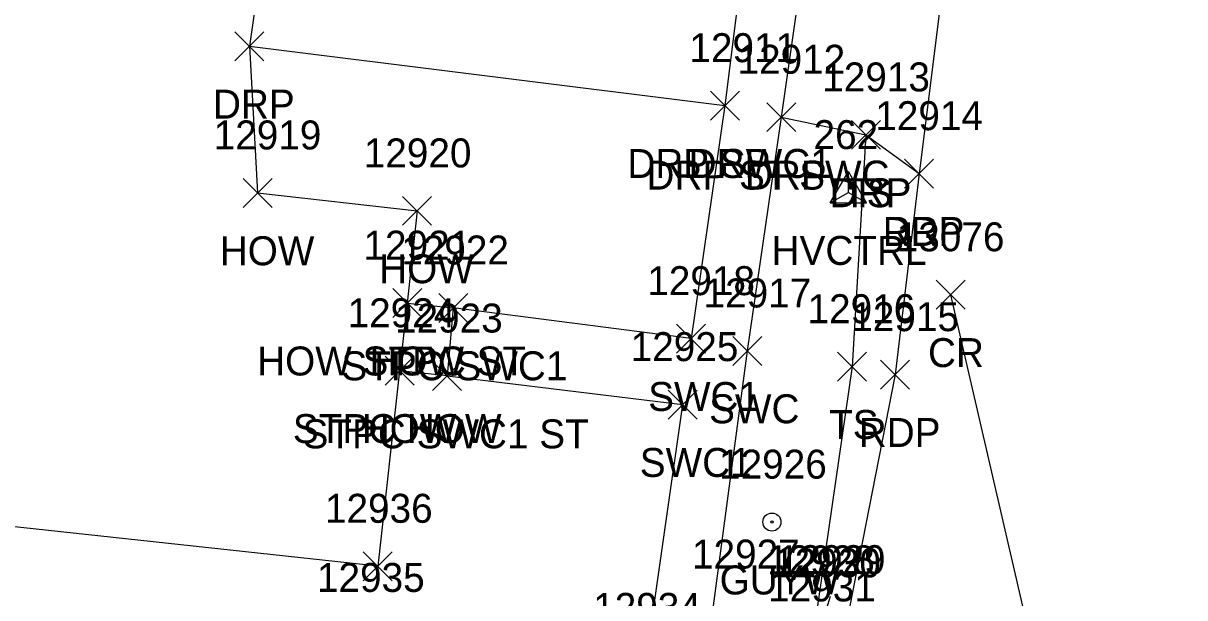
# Model space of a CAD drawing. Extents: x 1769141 to 1770911, y 735471 to 741449.
# Drawn here: x 1769931 to 1770011.2, y 741274.6 to 741314.3 of the extents above; entities that cross this region are included whole.
import ezdxf

# ---------------------------------------------------------------- set-up
doc = ezdxf.new("R2010")
doc.units = 0
for name, color, linetype in [('C_A', 7, 'Continuous'), ('C_I', 7, 'Continuous'), ('CPSM', 7, 'Continuous'), ('L_A', 7, 'Continuous'), ('L_I', 7, 'Continuous'), ('L_TIC', 7, 'Continuous'), ('LBC', 7, 'Continuous'), ('LBF', 7, 'Continuous'), ('LELB', 7, 'Continuous'), ('LSOGP', 7, 'Continuous'), ('P_A', 7, 'Continuous'), ('P_I', 7, 'Continuous'), ('P_TIC', 7, 'Continuous'), ('PET', 7, 'Continuous'), ('PRC', 7, 'Continuous'), ('R_A', 7, 'Continuous'), ('R_I', 7, 'Continuous'), ('R_TIC', 7, 'Continuous'), ('RDP', 7, 'Continuous'), ('RSW', 7, 'Continuous'), ('U_A', 7, 'Continuous'), ('U_I', 7, 'Continuous'), ('UP', 7, 'Continuous'), ('UPGW', 7, 'Continuous')]:
    doc.layers.add(name, color=color, linetype=linetype)

msp = doc.modelspace()

# ---------------------------------------------------------------- linework, layer by layer
at = {"layer": 'CPSM'}
for p, q in [((1769986.757, 741301.868), (1769988.007, 741304.033)), ((1769989.257, 741301.868), (1769988.007, 741304.033)), ((1769988.008, 741302.589), (1769988.007, 741304.033)), ((1769986.757, 741301.868), (1769988.008, 741302.589)), ((1769988.008, 741302.589), (1769988.008, 741302.589)), ((1769988.008, 741302.589), (1769989.257, 741301.868)), ((1769986.757, 741301.868), (1769989.257, 741301.868))]:
    msp.add_line(p, q, dxfattribs=at)
at = {"layer": 'L_TIC'}
for points in [[(1769988.221, 741305.574), (1769990.221, 741307.574)], [(1769990.221, 741305.574), (1769988.221, 741307.574)], [(1769946.204, 741301.566), (1769948.204, 741303.566)], [(1769948.204, 741301.566), (1769946.204, 741303.566)], [(1769957.214, 741300.325), (1769959.214, 741302.325)], [(1769959.214, 741300.325), (1769957.214, 741302.325)], [(1769956.541, 741293.952), (1769958.541, 741295.952)], [(1769958.541, 741293.952), (1769956.541, 741295.952)], [(1769956.541, 741293.952), (1769958.541, 741295.952)], [(1769958.541, 741293.952), (1769956.541, 741295.952)], [(1769959.714, 741293.618), (1769961.714, 741295.618)], [(1769961.714, 741293.618), (1769959.714, 741295.618)], [(1769956.01, 741289.281), (1769958.01, 741291.281)], [(1769958.01, 741289.281), (1769956.01, 741291.281)], [(1769956.01, 741289.281), (1769958.01, 741291.281)], [(1769958.01, 741289.281), (1769956.01, 741291.281)], [(1769959.286, 741288.917), (1769961.286, 741290.917)], [(1769961.286, 741288.917), (1769959.286, 741290.917)], [(1769987.263, 741289.563), (1769989.263, 741291.563)], [(1769989.263, 741289.563), (1769987.263, 741291.563)], [(1769954.503, 741275.775), (1769956.503, 741277.775)], [(1769956.503, 741275.775), (1769954.503, 741277.775)]]:
    msp.add_lwpolyline(points, dxfattribs=at)
at = {"layer": 'LBC'}
msp.add_lwpolyline([(1769947.204, 741302.566), (1769958.214, 741301.325), (1769957.541, 741294.952), (1769957.01, 741290.281), (1769955.503, 741276.775), (1769915.319, 741281.138), (1769911.759, 741281.396), (1769909.978, 741266.707), (1769914.328, 741266.578), (1769913.438, 741254.086), (1769913.191, 741251.185), (1769912.434, 741251.339), (1769912.202, 741251.323), (1769891.585, 741253.014)], dxfattribs=at)
at = {"layer": 'LBF'}
msp.add_lwpolyline([(1769957.541, 741294.952), (1769960.714, 741294.618), (1769960.286, 741289.917), (1769957.01, 741290.281)], dxfattribs=at)
at = {"layer": 'LELB'}
msp.add_lwpolyline([(1769989.221, 741306.574), (1769988.263, 741290.563), (1769985.488, 741271.342)], dxfattribs=at)
at = {"layer": 'LSOGP'}
msp.add_lwpolyline([(1769959.631, 741382.621), (1769962.595, 741368.129), (1769962.349, 741365.44), (1769964.558, 741362.682), (1769963.935, 741358.314), (1769964.737, 741351.78), (1769963.938, 741346.819), (1769963.876, 741346.239), (1769962.165, 741344.544), (1769958.914, 741342.594), (1769957.121, 741342.005), (1769954.536, 741326.192), (1769948.687, 741327.121), (1769948.462, 741326.278), (1769948.153, 741323.308), (1769946.634, 741312.696), (1769947.204, 741302.566), (1769958.214, 741301.325), (1769957.541, 741294.952), (1769957.01, 741290.281), (1769955.503, 741276.775), (1769915.319, 741281.138), (1769911.759, 741281.396), (1769909.978, 741266.707)], dxfattribs=at)
at = {"layer": 'P_TIC'}
for points in [[(1769991.884, 741302.897), (1769993.884, 741304.897)], [(1769993.884, 741302.897), (1769991.884, 741304.897)], [(1769994.07, 741294.53), (1769996.07, 741296.53)], [(1769996.07, 741294.53), (1769994.07, 741296.53)], [(1769990.232, 741289.013), (1769992.232, 741291.013)], [(1769992.232, 741289.013), (1769990.232, 741291.013)]]:
    msp.add_lwpolyline(points, dxfattribs=at)
at = {"layer": 'PET'}
msp.add_lwpolyline([(1770009.906, 741435.648), (1770006.253, 741408.158), (1770003.016, 741384.397), (1770001.605, 741371.259), (1769998.066, 741341.674), (1769995.289, 741323.073), (1769992.884, 741303.897), (1769991.232, 741290.013), (1769987.191, 741269.351)], dxfattribs=at)
at = {"layer": 'PRC'}
msp.add_lwpolyline([(1770011.236, 741225.801), (1770005.061, 741252.291), (1769995.07, 741295.53)], dxfattribs=at)
at = {"layer": 'R_TIC'}
for points in [[(1769945.634, 741311.696), (1769947.634, 741313.696)], [(1769947.634, 741311.696), (1769945.634, 741313.696)], [(1769978.482, 741307.595), (1769980.482, 741309.595)], [(1769980.482, 741307.595), (1769978.482, 741309.595)], [(1769978.482, 741307.595), (1769980.482, 741309.595)], [(1769980.482, 741307.595), (1769978.482, 741309.595)], [(1769982.373, 741306.794), (1769984.373, 741308.794)], [(1769984.373, 741306.794), (1769982.373, 741308.794)], [(1769982.373, 741306.794), (1769984.373, 741308.794)], [(1769984.373, 741306.794), (1769982.373, 741308.794)], [(1769988.221, 741305.574), (1769990.221, 741307.574)], [(1769990.221, 741305.574), (1769988.221, 741307.574)], [(1769991.884, 741302.897), (1769993.884, 741304.897)], [(1769993.884, 741302.897), (1769991.884, 741304.897)], [(1769959.714, 741293.618), (1769961.714, 741295.618)], [(1769961.714, 741293.618), (1769959.714, 741295.618)], [(1769976.139, 741291.5), (1769978.139, 741293.5)], [(1769978.139, 741291.5), (1769976.139, 741293.5)], [(1769980.024, 741290.649), (1769982.024, 741292.649)], [(1769982.024, 741290.649), (1769980.024, 741292.649)], [(1769959.286, 741288.917), (1769961.286, 741290.917)], [(1769961.286, 741288.917), (1769959.286, 741290.917)], [(1769975.56, 741286.943), (1769977.56, 741288.943)], [(1769977.56, 741286.943), (1769975.56, 741288.943)]]:
    msp.add_lwpolyline(points, dxfattribs=at)
at = {"layer": 'RDP'}
for points in [[(1769946.634, 741312.696), (1769979.482, 741308.595)], [(1769983.373, 741307.794), (1769989.221, 741306.574), (1769992.884, 741303.897)]]:
    msp.add_lwpolyline(points, dxfattribs=at)
at = {"layer": 'RSW'}
for points in [[(1770002.253, 741438.761), (1769998.167, 741410.904), (1769994.63, 741385.404), (1769992.51, 741372.052), (1769988.422, 741343.331), (1769985.086, 741319.901), (1769983.373, 741307.794), (1769981.024, 741291.649), (1769978.074, 741269.552), (1769976.494, 741259.153), (1769972.024, 741227.141), (1769970.359, 741215.773), (1769968.856, 741206.001), (1769964.938, 741183.816), (1769961.815, 741171.157), (1769955.948, 741156.309), (1769947.606, 741141.245), (1769939.68, 741132.352), (1769935.889, 741129.019), (1769931.932, 741127.093)], [(1769966.708, 741346.733), (1769984.478, 741343.742), (1769980.949, 741320.376), (1769979.482, 741308.595), (1769977.139, 741292.5), (1769960.714, 741294.618)], [(1769960.286, 741289.917), (1769976.56, 741287.943), (1769973.971, 741269.93), (1769972.416, 741259.758), (1769968.563, 741230.615), (1769968.114, 741227.709), (1769966.708, 741218.842), (1769964.63, 741204.156), (1769961.36, 741184.317), (1769958.486, 741172.85), (1769952.694, 741157.87), (1769944.842, 741143.759), (1769936.845, 741134.716), (1769932.324, 741131.389), (1769925.787, 741130.282), (1769919.634, 741131.084), (1769912.214, 741133.231), (1769898.133, 741139.608), (1769885.357, 741148.576), (1769879.348, 741153.54), (1769876.609, 741156.24), (1769851.476, 741183.139), (1769842.586, 741193.868), (1769811.418, 741234.207)]]:
    msp.add_lwpolyline(points, dxfattribs=at)
at = {"layer": 'UP'}
msp.add_line((1769986.737, 741274.675), (1769986.487, 741273.842), dxfattribs=at)
at = {"layer": 'UPGW'}
for radius in [0.625, 0.0833]:
    msp.add_circle((1769982.721, 741279.825), radius, dxfattribs=at)

# ---------------------------------------------------------------- texts
at = {"layer": 'C_A'}
msp.add_text('HVCTRL', height=2, dxfattribs=at).set_placement((1769982.701, 741297.589))
at = {"layer": 'C_I'}
msp.add_text('262', height=2, dxfattribs=at).set_placement((1769985.598, 741305.589))
at = {"layer": 'L_A'}
for s, p in [('TS', (1769987.63, 741301.574)), ('HOW', (1769944.59, 741297.566)), ('HOW', (1769955.6, 741296.325)), ('HOW STPC ST', (1769947.171, 741289.952)), ('STPC SWC1', (1769952.997, 741289.618)), ('HOW', (1769954.927, 741289.952)), ('STPC HOW', (1769949.639, 741285.281)), ('STPC SWC1 ST', (1769950.309, 741284.917)), ('HOW', (1769954.395, 741285.281)), ('TS', (1769986.672, 741285.563))]:
    msp.add_text(s, height=2, dxfattribs=at).set_placement(p)
at = {"layer": 'L_I'}
for s, p in [('12913', (1769986.197, 741309.574)), ('12919', (1769944.172, 741305.566)), ('12920', (1769954.537, 741304.325)), ('12921', (1769954.517, 741297.952)), ('12921', (1769954.517, 741297.952)), ('12922', (1769957.123, 741297.618)), ('12924', (1769953.419, 741293.281)), ('12924', (1769953.419, 741293.281)), ('12923', (1769956.695, 741292.917)), ('12916', (1769985.184, 741293.563)), ('12936', (1769951.857, 741279.775)), ('12931', (1769982.464, 741274.342))]:
    msp.add_text(s, height=2, dxfattribs=at).set_placement(p)
at = {"layer": 'P_A'}
for s, p in [('RDP', (1769990.373, 741298.897)), ('CR', (1769993.503, 741290.53)), ('RDP', (1769988.72, 741285.013))]:
    msp.add_text(s, height=2, dxfattribs=at).set_placement(p)
at = {"layer": 'P_I'}
for s, p in [('12914', (1769989.861, 741306.897)), ('13076', (1769991.346, 741298.53)), ('12915', (1769988.208, 741293.013))]:
    msp.add_text(s, height=2, dxfattribs=at).set_placement(p)
at = {"layer": 'R_A'}
for s, p in [('DRP', (1769944.123, 741307.696)), ('DRP SWC1', (1769972.741, 741303.595)), ('DRP', (1769976.97, 741303.595)), ('DRP ST SWC', (1769974.059, 741302.794)), ('DRP', (1769980.862, 741302.794)), ('DRP', (1769986.709, 741301.574)), ('DRP', (1769990.373, 741298.897)), ('STPC SWC1', (1769952.997, 741289.618)), ('SWC1', (1769974.178, 741287.5)), ('SWC', (1769978.386, 741286.649)), ('STPC SWC1 ST', (1769950.309, 741284.917)), ('SWC1', (1769973.599, 741282.943))]:
    msp.add_text(s, height=2, dxfattribs=at).set_placement(p)
at = {"layer": 'R_I'}
for s, p in [('12911', (1769977.025, 741311.595)), ('12911', (1769977.025, 741311.595)), ('12912', (1769980.35, 741310.794)), ('12912', (1769980.35, 741310.794)), ('12913', (1769986.197, 741309.574)), ('12914', (1769989.861, 741306.897)), ('12922', (1769957.123, 741297.618)), ('12918', (1769974.115, 741295.5)), ('12917', (1769978.001, 741294.649)), ('12923', (1769956.695, 741292.917)), ('12925', (1769972.969, 741290.943)), ('12935', (1769951.305, 741274.999)), ('12934', (1769970.381, 741272.93)), ('12934', (1769970.381, 741272.93))]:
    msp.add_text(s, height=2, dxfattribs=at).set_placement(p)
at = {"layer": 'U_A'}
msp.add_text('GUYW', height=2, dxfattribs=at).set_placement((1769979.114, 741274.825))
at = {"layer": 'U_I'}
for s, p in [('12926', (1769979.075, 741282.825)), ('12927', (1769977.205, 741276.614)), ('12928', (1769982.385, 741276.21)), ('12930', (1769982.809, 741276.009)), ('12929', (1769983.136, 741276.227))]:
    msp.add_text(s, height=2, dxfattribs=at).set_placement(p)

doc.saveas('drawing.dxf')
